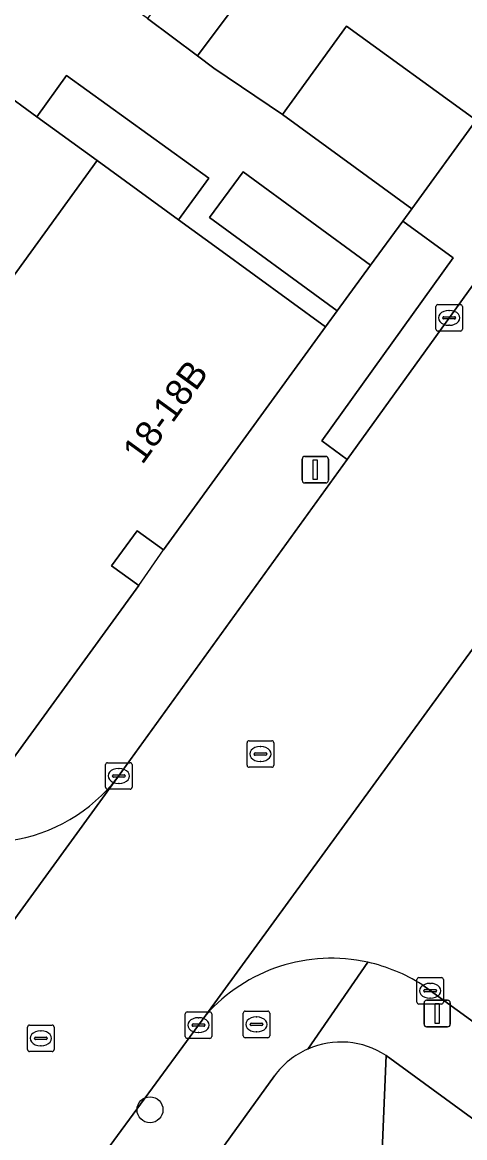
# Model space of a CAD drawing. Extents: x 159674 to 160531, y 382172 to 382904.
# Drawn here: x 160175.73 to 160192.42, y 382438.2 to 382480.25 of the extents above; entities that cross this region are included whole.
import ezdxf

# ---------------------------------------------------------------- set-up
doc = ezdxf.new("R2010")
doc.units = 0
for name, color, linetype in [('IMGEO_Boom', 7, 'Continuous'), ('IMGEO_Brandkraan', 7, 'Continuous'), ('IMGEO_Erf', 7, 'Continuous'), ('IMGEO_Groenvoorziening', 7, 'Continuous'), ('IMGEO_Kolk', 7, 'Continuous'), ('IMGEO_Lichtmast', 7, 'Continuous'), ('IMGEO_Pand', 7, 'Continuous'), ('IMGEO_Pand_nummerreeks', 7, 'Continuous'), ('IMGEO_Pand_overbouw', 7, 'Continuous'), ('IMGEO_Rijbaan_lokaal_gesloten', 7, 'Continuous'), ('IMGEO_Rijbaan_lokaal_open', 7, 'Continuous'), ('IMGEO_Rioolput', 7, 'Continuous'), ('IMGEO_Voetpad_open', 7, 'Continuous')]:
    doc.layers.add(name, color=color, linetype=linetype)

msp = doc.modelspace()

# ---------------------------------------------------------------- linework, layer by layer
at = {"layer": 'IMGEO_Boom'}
msp.add_circle((160180.551, 382439.255), 0.489, dxfattribs=at)
at = {"layer": 'IMGEO_Brandkraan'}
for p, q in [((160184.067, 382442.045), (160184.067, 382442.897)), ((160184.142, 382442.971), (160184.994, 382442.971)), ((160184.555, 382442.751), (160184.58, 382442.751)), ((160185.068, 382442.897), (160185.068, 382442.045)), ((160184.326, 382442.465), (160184.326, 382442.477)), ((160184.764, 382442.428), (160184.366, 382442.428)), ((160184.369, 382442.514), (160184.767, 382442.514)), ((160184.578, 382442.191), (160184.553, 382442.191)), ((160184.81, 382442.477), (160184.81, 382442.465)), ((160184.994, 382441.971), (160184.142, 382441.971))]:
    msp.add_line(p, q, dxfattribs=at)
for points in [[(160184.067, 382442.045), (160184.067, 382442.897)], [(160184.142, 382442.971), (160184.994, 382442.971)], [(160185.068, 382442.897), (160185.068, 382442.045)], [(160184.994, 382441.971), (160184.142, 382441.971)]]:
    msp.add_lwpolyline(points, dxfattribs=at)
for centre, radius, start, end in [((160184.144, 382442.895), 0.0765, 91.552, 178.448), ((160184.144, 382442.895), 0.0765, 91.552, 178.448), ((160184.992, 382442.895), 0.0765, 1.552, 88.448), ((160184.992, 382442.895), 0.0765, 1.552, 88.448), ((160184.366, 382442.474), 0.0403, 85.8775, 175.7526), ((160184.363, 382442.464), 0.0366, 178.938, 274.7102), ((160184.767, 382442.471), 0.043, 264.8664, 352.4533), ((160184.771, 382442.476), 0.0386, 1.7309, 96.639), ((160184.144, 382442.047), 0.0765, 181.552, 268.448), ((160184.144, 382442.047), 0.0765, 181.552, 268.448), ((160184.992, 382442.047), 0.0765, 271.552, 358.448), ((160184.992, 382442.047), 0.0765, 271.552, 358.448)]:
    msp.add_arc(centre, radius, start, end, dxfattribs=at)
for centre, major_axis, ratio, start_param, end_param in [((160184.554, 382442.471), (-0.387, 0.002), 0.722429, 4.712389, 7.853982), ((160184.579, 382442.471), (-0.39, 0.002), 0.717154, 1.570796, 4.712389)]:
    msp.add_ellipse(centre, major_axis=major_axis, ratio=ratio, start_param=start_param, end_param=end_param, dxfattribs=at)
at = {"layer": 'IMGEO_Erf'}
msp.add_lwpolyline([(160182.094, 382492.77), (160177.116, 382496.389), (160172.149, 382500), (160165.851, 382491.086), (160168.791, 382488.896), (160171.386, 382492.38), (160173.197, 382491.031), (160175.695, 382489.17), (160173.177, 382485.697), (160175.768, 382483.874), (160179.323, 382488.647), (160182.164, 382486.531), (160181.035, 382485.016), (160182.848, 382483.665), (160184.767, 382482.236), (160182.34, 382478.979), (160182.963, 382478.515), (160185.543, 382476.768), (160187.968, 382480.105), (160192.854, 382476.554), (160193.609, 382475.995), (160197.153, 382480.914)], dxfattribs=at)
at = {"layer": 'IMGEO_Groenvoorziening'}
for points in [[(160176.28, 382476.685), (160178.556, 382475.031), (160181.626, 382472.8), (160182.767, 382474.371), (160177.398, 382478.237)], [(160187.611, 382469.366), (160188.874, 382471.092), (160184.062, 382474.614), (160182.799, 382472.889)]]:
    msp.add_lwpolyline(points, close=True, dxfattribs=at)
for points in [[(160239.114, 382405.101), (160233.442, 382409.235), (160231.923, 382405.417), (160225.796, 382397.01), (160211.573, 382407.377), (160197.35, 382417.743), (160183.127, 382428.11), (160189.255, 382436.517), (160189.455, 382441.296)], [(160185.249, 382440.534), (160176.234, 382428.047)]]:
    msp.add_lwpolyline(points, dxfattribs=at)
for centre, radius, start, end in [((160187.751, 382438.71), 3.097, 56.6262, 113.8144), ((160187.75, 382438.712), 3.094, 113.8053, 143.9261)]:
    msp.add_arc(centre, radius, start, end, dxfattribs=at)
at = {"layer": 'IMGEO_Kolk'}
for p, q in [((160191.336, 382468.679), (160191.336, 382469.531)), ((160191.411, 382469.605), (160192.263, 382469.605)), ((160192.337, 382469.531), (160192.337, 382468.679)), ((160191.595, 382469.099), (160191.595, 382469.111)), ((160191.638, 382469.148), (160192.036, 382469.148)), ((160191.824, 382469.385), (160191.849, 382469.385)), ((160192.079, 382469.111), (160192.079, 382469.099)), ((160192.033, 382469.062), (160191.635, 382469.062)), ((160191.847, 382468.825), (160191.822, 382468.825)), ((160192.263, 382468.605), (160191.411, 382468.605)), ((160178.871, 382451.411), (160178.871, 382452.263)), ((160178.946, 382452.337), (160179.798, 382452.337)), ((160179.872, 382452.263), (160179.872, 382451.411)), ((160179.13, 382451.831), (160179.13, 382451.843)), ((160179.173, 382451.88), (160179.571, 382451.88)), ((160179.359, 382452.117), (160179.384, 382452.117)), ((160179.614, 382451.843), (160179.614, 382451.831)), ((160179.568, 382451.794), (160179.17, 382451.794)), ((160179.382, 382451.557), (160179.357, 382451.557)), ((160179.798, 382451.337), (160178.946, 382451.337)), ((160190.622, 382443.312), (160190.622, 382444.164)), ((160190.697, 382444.238), (160191.549, 382444.238)), ((160191.11, 382444.018), (160191.135, 382444.018)), ((160191.623, 382444.164), (160191.623, 382443.312)), ((160190.881, 382443.732), (160190.881, 382443.744)), ((160191.319, 382443.695), (160190.921, 382443.695)), ((160190.924, 382443.781), (160191.322, 382443.781)), ((160191.133, 382443.458), (160191.108, 382443.458)), ((160191.365, 382443.744), (160191.365, 382443.732)), ((160191.549, 382443.238), (160190.697, 382443.238)), ((160181.881, 382442.018), (160181.881, 382442.87)), ((160181.956, 382442.944), (160182.808, 382442.944)), ((160182.369, 382442.724), (160182.394, 382442.724)), ((160182.882, 382442.87), (160182.882, 382442.018)), ((160182.14, 382442.438), (160182.14, 382442.45)), ((160182.578, 382442.401), (160182.18, 382442.401)), ((160182.183, 382442.487), (160182.581, 382442.487)), ((160182.392, 382442.164), (160182.367, 382442.164)), ((160182.624, 382442.45), (160182.624, 382442.438)), ((160182.808, 382441.944), (160181.956, 382441.944))]:
    msp.add_line(p, q, dxfattribs=at)
for points in [[(160191.336, 382468.679), (160191.336, 382469.531)], [(160191.411, 382469.605), (160192.263, 382469.605)], [(160192.337, 382469.531), (160192.337, 382468.679)], [(160192.263, 382468.605), (160191.411, 382468.605)], [(160178.871, 382451.411), (160178.871, 382452.263)], [(160178.946, 382452.337), (160179.798, 382452.337)], [(160179.872, 382452.263), (160179.872, 382451.411)], [(160179.798, 382451.337), (160178.946, 382451.337)], [(160190.622, 382443.312), (160190.622, 382444.164)], [(160190.697, 382444.238), (160191.549, 382444.238)], [(160191.623, 382444.164), (160191.623, 382443.312)], [(160191.549, 382443.238), (160190.697, 382443.238)], [(160181.881, 382442.018), (160181.881, 382442.87)], [(160181.956, 382442.944), (160182.808, 382442.944)], [(160182.882, 382442.87), (160182.882, 382442.018)], [(160182.808, 382441.944), (160181.956, 382441.944)]]:
    msp.add_lwpolyline(points, dxfattribs=at)
for centre, radius, start, end in [((160191.413, 382469.529), 0.0765, 91.552, 178.448), ((160191.413, 382469.529), 0.0765, 91.552, 178.448), ((160192.261, 382469.529), 0.0765, 1.552, 88.448), ((160192.261, 382469.529), 0.0765, 1.552, 88.448), ((160191.635, 382469.108), 0.0403, 85.8775, 175.7526), ((160191.632, 382469.098), 0.0366, 178.938, 274.7102), ((160192.036, 382469.105), 0.043, 264.8664, 352.4533), ((160192.04, 382469.11), 0.0386, 1.7309, 96.639), ((160191.413, 382468.681), 0.0765, 181.552, 268.448), ((160191.413, 382468.681), 0.0765, 181.552, 268.448), ((160192.261, 382468.681), 0.0765, 271.552, 358.448), ((160192.261, 382468.681), 0.0765, 271.552, 358.448), ((160178.948, 382452.261), 0.0765, 91.552, 178.448), ((160178.948, 382452.261), 0.0765, 91.552, 178.448), ((160179.796, 382452.261), 0.0765, 1.552, 88.448), ((160179.796, 382452.261), 0.0765, 1.552, 88.448), ((160179.17, 382451.84), 0.0403, 85.8775, 175.7526), ((160179.167, 382451.83), 0.0366, 178.938, 274.7102), ((160179.571, 382451.837), 0.043, 264.8664, 352.4533), ((160179.575, 382451.842), 0.0386, 1.7309, 96.639), ((160178.948, 382451.413), 0.0765, 181.552, 268.448), ((160178.948, 382451.413), 0.0765, 181.552, 268.448), ((160179.796, 382451.413), 0.0765, 271.552, 358.448), ((160179.796, 382451.413), 0.0765, 271.552, 358.448), ((160190.699, 382444.162), 0.0765, 91.552, 178.448), ((160190.699, 382444.162), 0.0765, 91.552, 178.448), ((160191.547, 382444.162), 0.0765, 1.552, 88.448), ((160191.547, 382444.162), 0.0765, 1.552, 88.448), ((160190.921, 382443.741), 0.0403, 85.8775, 175.7526), ((160190.918, 382443.731), 0.0366, 178.938, 274.7102), ((160191.322, 382443.738), 0.043, 264.8664, 352.4533), ((160191.326, 382443.743), 0.0386, 1.7309, 96.639), ((160190.699, 382443.314), 0.0765, 181.552, 268.448), ((160190.699, 382443.314), 0.0765, 181.552, 268.448), ((160191.547, 382443.314), 0.0765, 271.552, 358.448), ((160191.547, 382443.314), 0.0765, 271.552, 358.448), ((160181.958, 382442.868), 0.0765, 91.552, 178.448), ((160181.958, 382442.868), 0.0765, 91.552, 178.448), ((160182.806, 382442.868), 0.0765, 1.552, 88.448), ((160182.806, 382442.868), 0.0765, 1.552, 88.448), ((160182.18, 382442.447), 0.0403, 85.8775, 175.7526), ((160182.177, 382442.437), 0.0366, 178.938, 274.7102), ((160182.581, 382442.444), 0.043, 264.8664, 352.4533), ((160182.585, 382442.449), 0.0386, 1.7309, 96.639), ((160181.958, 382442.02), 0.0765, 181.552, 268.448), ((160181.958, 382442.02), 0.0765, 181.552, 268.448), ((160182.806, 382442.02), 0.0765, 271.552, 358.448), ((160182.806, 382442.02), 0.0765, 271.552, 358.448)]:
    msp.add_arc(centre, radius, start, end, dxfattribs=at)
for centre, major_axis, ratio, start_param, end_param in [((160191.823, 382469.105), (-0.387, 0.002), 0.722429, 4.712389, 7.853982), ((160191.848, 382469.105), (-0.39, 0.002), 0.717154, 1.570796, 4.712389), ((160179.358, 382451.837), (-0.387, 0.002), 0.722429, 4.712389, 7.853982), ((160179.383, 382451.837), (-0.39, 0.002), 0.717154, 1.570796, 4.712389), ((160191.109, 382443.738), (-0.387, 0.002), 0.722429, 4.712389, 7.853982), ((160191.134, 382443.738), (-0.39, 0.002), 0.717154, 1.570796, 4.712389), ((160182.368, 382442.444), (-0.387, 0.002), 0.722429, 4.712389, 7.853982), ((160182.393, 382442.444), (-0.39, 0.002), 0.717154, 1.570796, 4.712389)]:
    msp.add_ellipse(centre, major_axis=major_axis, ratio=ratio, start_param=start_param, end_param=end_param, dxfattribs=at)
at = {"layer": 'IMGEO_Lichtmast'}
for p, q in [((160186.29, 382462.981), (160186.29, 382463.781)), ((160186.29, 382463.781), (160186.29, 382462.981)), ((160186.39, 382463.881), (160187.18, 382463.881)), ((160187.18, 382463.881), (160186.39, 382463.881)), ((160187.28, 382463.781), (160187.28, 382462.981)), ((160187.28, 382462.981), (160187.28, 382463.781)), ((160187.18, 382462.881), (160186.39, 382462.881)), ((160186.39, 382462.881), (160187.18, 382462.881)), ((160190.888, 382442.48), (160190.888, 382443.28)), ((160190.888, 382443.28), (160190.888, 382442.48)), ((160190.988, 382443.38), (160191.778, 382443.38)), ((160191.778, 382443.38), (160190.988, 382443.38)), ((160191.878, 382443.28), (160191.878, 382442.48)), ((160191.878, 382442.48), (160191.878, 382443.28)), ((160191.778, 382442.38), (160190.988, 382442.38)), ((160190.988, 382442.38), (160191.778, 382442.38))]:
    msp.add_line(p, q, dxfattribs=at)
for points in [[(160186.71, 382463.756), (160186.86, 382463.756), (160186.86, 382463.006), (160186.71, 382463.006), (160186.71, 382463.756)], [(160191.308, 382443.255), (160191.458, 382443.255), (160191.458, 382442.505), (160191.308, 382442.505), (160191.308, 382443.255)]]:
    msp.add_lwpolyline(points, dxfattribs=at)
for centre, start, end in [((160186.39, 382463.781), 90, 180), ((160186.39, 382463.781), 90, 180), ((160187.18, 382463.781), 0, 90), ((160187.18, 382463.781), 360, 90), ((160186.39, 382462.981), 180, 270), ((160186.39, 382462.981), 180, 270), ((160187.18, 382462.981), 270, 0), ((160187.18, 382462.981), 270, 0), ((160190.988, 382443.28), 90, 180), ((160190.988, 382443.28), 90, 180), ((160191.778, 382443.28), 0, 90), ((160191.778, 382443.28), 360, 90), ((160190.988, 382442.48), 180, 270), ((160190.988, 382442.48), 180, 270), ((160191.778, 382442.48), 270, 0), ((160191.778, 382442.48), 270, 0)]:
    msp.add_arc(centre, 0.1, start, end, dxfattribs=at)
at = {"layer": 'IMGEO_Pand'}
for points in [[(160182.848, 382483.665), (160180.45, 382480.387), (160182.34, 382478.979), (160184.767, 382482.236)], [(160192.854, 382476.554), (160187.968, 382480.105), (160185.543, 382476.768), (160190.429, 382473.217)], [(160176.578, 382472.309), (160178.556, 382475.031), (160176.28, 382476.685), (160173.525, 382478.688), (160169.115, 382472.611), (160163.916, 382465.448), (160161.521, 382462.147), (160162.914, 382461.134), (160166.542, 382458.498), (160171.752, 382465.667)], [(160187.174, 382468.769), (160183.129, 382471.708), (160181.626, 382472.8), (160178.556, 382475.031), (160176.578, 382472.309), (160171.752, 382465.667), (160166.542, 382458.498), (160174.199, 382452.933), (160175.186, 382452.216), (160180.126, 382459.014), (160179.103, 382459.758), (160180.065, 382461.082), (160181.061, 382460.357)]]:
    msp.add_lwpolyline(points, close=True, dxfattribs=at)
at = {"layer": 'IMGEO_Pand_overbouw'}
msp.add_lwpolyline([(160181.061, 382460.357), (160180.065, 382461.082), (160179.103, 382459.758), (160180.126, 382459.014)], close=True, dxfattribs=at)
at = {"layer": 'IMGEO_Rijbaan_lokaal_gesloten'}
for points in [[(160315.311, 382639.622), (160304.717, 382625.008), (160302.639, 382622.143), (160290.62, 382605.563), (160279.709, 382590.612), (160279.414, 382590.208), (160269.482, 382576.534), (160263.507, 382568.309), (160253.466, 382554.485), (160253.079, 382553.951), (160242.339, 382539.119), (160232.376, 382525.365), (160226.58, 382517.362), (160218.061, 382505.6), (160216.652, 382503.655), (160216.208, 382503.063), (160216.121, 382502.946), (160214.024, 382500), (160205.773, 382488.409), (160195.682, 382474.429), (160187.988, 382463.77), (160179.328, 382451.773), (160168.227, 382436.541)], [(160176.58, 382434.549), (160182.656, 382442.82), (160193.454, 382457.632), (160193.845, 382458.168), (160195.88, 382461.012), (160200.33, 382467.23), (160207.829, 382477.658), (160208.563, 382478.674), (160211.935, 382483.338), (160213.016, 382484.835), (160216.503, 382489.659), (160218.852, 382492.909), (160223.908, 382500), (160224.532, 382500.867), (160228.891, 382506.926), (160232.328, 382511.703), (160235.142, 382515.615), (160244.516, 382528.409), (160246.675, 382531.388), (160247.218, 382532.137), (160249.155, 382534.809), (160256.944, 382545.554)]]:
    msp.add_lwpolyline(points, dxfattribs=at)
at = {"layer": 'IMGEO_Rijbaan_lokaal_open'}
for points in [[(160193.454, 382457.632), (160182.656, 382442.82)], [(160169.029, 382438.37), (160168.691, 382437.473), (160168.227, 382436.541), (160179.328, 382451.773)], [(160190.801, 382443.973), (160201.47, 382436.234), (160206.885, 382432.306), (160209.493, 382430.414), (160215.878, 382425.783), (160221.062, 382422.022), (160225.848, 382418.551), (160228.002, 382418.705)]]:
    msp.add_lwpolyline(points, dxfattribs=at)
for centre, radius, start, end in [((160174.344, 382455.642), 6.309, 278.415, 322.1838), ((160187.402, 382438.641), 6.324, 77.5228, 138.6313), ((160187.395, 382438.625), 6.34, 57.509, 77.4956)]:
    msp.add_arc(centre, radius, start, end, dxfattribs=at)
at = {"layer": 'IMGEO_Rioolput'}
for p, q in [((160184.29, 382453.164), (160185.142, 382453.164)), ((160184.215, 382452.238), (160184.215, 382453.09)), ((160184.474, 382452.658), (160184.474, 382452.67)), ((160184.517, 382452.707), (160184.915, 382452.707)), ((160184.703, 382452.944), (160184.728, 382452.944)), ((160184.958, 382452.67), (160184.958, 382452.658)), ((160185.216, 382453.09), (160185.216, 382452.238)), ((160184.912, 382452.621), (160184.514, 382452.621)), ((160184.726, 382452.384), (160184.701, 382452.384)), ((160185.142, 382452.164), (160184.29, 382452.164)), ((160175.931, 382441.521), (160175.931, 382442.373)), ((160176.006, 382442.447), (160176.858, 382442.447)), ((160176.419, 382442.227), (160176.444, 382442.227)), ((160176.932, 382442.373), (160176.932, 382441.521)), ((160176.19, 382441.941), (160176.19, 382441.953)), ((160176.628, 382441.904), (160176.23, 382441.904)), ((160176.233, 382441.99), (160176.631, 382441.99)), ((160176.674, 382441.953), (160176.674, 382441.941)), ((160176.858, 382441.447), (160176.006, 382441.447)), ((160176.442, 382441.667), (160176.417, 382441.667))]:
    msp.add_line(p, q, dxfattribs=at)
for points in [[(160184.29, 382453.164), (160185.142, 382453.164)], [(160184.215, 382452.238), (160184.215, 382453.09)], [(160185.216, 382453.09), (160185.216, 382452.238)], [(160185.142, 382452.164), (160184.29, 382452.164)], [(160175.931, 382441.521), (160175.931, 382442.373)], [(160176.006, 382442.447), (160176.858, 382442.447)], [(160176.932, 382442.373), (160176.932, 382441.521)], [(160176.858, 382441.447), (160176.006, 382441.447)]]:
    msp.add_lwpolyline(points, dxfattribs=at)
for centre, radius, start, end in [((160184.292, 382453.088), 0.0765, 91.552, 178.448), ((160184.292, 382453.088), 0.0765, 91.552, 178.448), ((160185.14, 382453.088), 0.0765, 1.552, 88.448), ((160185.14, 382453.088), 0.0765, 1.552, 88.448), ((160184.514, 382452.667), 0.0403, 85.8775, 175.7526), ((160184.919, 382452.669), 0.0386, 1.7309, 96.639), ((160184.511, 382452.657), 0.0366, 178.938, 274.7102), ((160184.915, 382452.664), 0.043, 264.8664, 352.4533), ((160184.292, 382452.24), 0.0765, 181.552, 268.448), ((160184.292, 382452.24), 0.0765, 181.552, 268.448), ((160185.14, 382452.24), 0.0765, 271.552, 358.448), ((160185.14, 382452.24), 0.0765, 271.552, 358.448), ((160176.008, 382442.371), 0.0765, 91.552, 178.448), ((160176.008, 382442.371), 0.0765, 91.552, 178.448), ((160176.856, 382442.371), 0.0765, 1.552, 88.448), ((160176.856, 382442.371), 0.0765, 1.552, 88.448), ((160176.23, 382441.95), 0.0403, 85.8775, 175.7526), ((160176.227, 382441.94), 0.0366, 178.938, 274.7102), ((160176.631, 382441.947), 0.043, 264.8664, 352.4533), ((160176.635, 382441.952), 0.0386, 1.7309, 96.639), ((160176.008, 382441.523), 0.0765, 181.552, 268.448), ((160176.008, 382441.523), 0.0765, 181.552, 268.448), ((160176.856, 382441.523), 0.0765, 271.552, 358.448), ((160176.856, 382441.523), 0.0765, 271.552, 358.448)]:
    msp.add_arc(centre, radius, start, end, dxfattribs=at)
for centre, major_axis, ratio, start_param, end_param in [((160184.702, 382452.664), (-0.387, 0.002), 0.722429, 4.712389, 7.853982), ((160184.727, 382452.664), (-0.39, 0.002), 0.717154, 1.570796, 4.712389), ((160176.418, 382441.947), (-0.387, 0.002), 0.722429, 4.712389, 7.853982), ((160176.443, 382441.947), (-0.39, 0.002), 0.717154, 1.570796, 4.712389)]:
    msp.add_ellipse(centre, major_axis=major_axis, ratio=ratio, start_param=start_param, end_param=end_param, dxfattribs=at)
at = {"layer": 'IMGEO_Voetpad_open'}
for points in [[(160173.525, 382478.688), (160176.28, 382476.685), (160177.398, 382478.237), (160182.767, 382474.371), (160181.626, 382472.8), (160183.129, 382471.708), (160187.174, 382468.769), (160187.611, 382469.366), (160182.799, 382472.889), (160184.062, 382474.614), (160188.874, 382471.092), (160190.085, 382472.747), (160190.429, 382473.217), (160185.543, 382476.768), (160182.963, 382478.515), (160182.34, 382478.979), (160180.45, 382480.387), (160178.609, 382481.758), (160175.768, 382483.874), (160173.177, 382485.697)], [(160187.988, 382463.77), (160187.039, 382464.471), (160191.984, 382471.373), (160190.085, 382472.747), (160188.874, 382471.092), (160187.611, 382469.366), (160187.174, 382468.769), (160181.061, 382460.357), (160180.065, 382461.082), (160179.103, 382459.758), (160180.126, 382459.014), (160175.186, 382452.216), (160174.199, 382452.933), (160174.179, 382449.327)], [(160179.328, 382451.773), (160187.988, 382463.77)], [(160188.768, 382444.815), (160186.501, 382441.543)], [(160186.501, 382441.543), (160188.768, 382444.815)], [(160189.455, 382441.296), (160199.721, 382433.813), (160201.47, 382436.234), (160190.801, 382443.973)], [(160182.656, 382442.82), (160176.58, 382434.549)], [(160176.234, 382428.047), (160185.249, 382440.534)]]:
    msp.add_lwpolyline(points, dxfattribs=at)
for points in [[(160193.609, 382475.995), (160192.854, 382476.554), (160190.429, 382473.217), (160190.085, 382472.747), (160191.984, 382471.373), (160187.039, 382464.471), (160187.988, 382463.77), (160195.682, 382474.429)], [(160189.255, 382436.517), (160203.478, 382426.15), (160217.701, 382415.783), (160231.923, 382405.417), (160233.442, 382409.235), (160228.331, 382412.96), (160219.275, 382419.561), (160214.103, 382423.331), (160205.134, 382429.868), (160199.721, 382433.813), (160189.455, 382441.296)]]:
    msp.add_lwpolyline(points, close=True, dxfattribs=at)
for centre, radius, start, end in [((160174.344, 382455.642), 6.309, 278.415, 322.1838), ((160187.402, 382438.641), 6.324, 77.5228, 138.6313), ((160187.395, 382438.625), 6.34, 57.509, 77.4956), ((160187.751, 382438.71), 3.097, 56.6262, 113.8144), ((160187.75, 382438.712), 3.094, 113.8053, 143.9261)]:
    msp.add_arc(centre, radius, start, end, dxfattribs=at)

# ---------------------------------------------------------------- texts
at = {"layer": 'IMGEO_Pand_nummerreeks'}
msp.add_text('18-18B', height=1, rotation=53.9955, dxfattribs=at).set_placement((160180.259, 382463.54))

doc.saveas('drawing.dxf')
